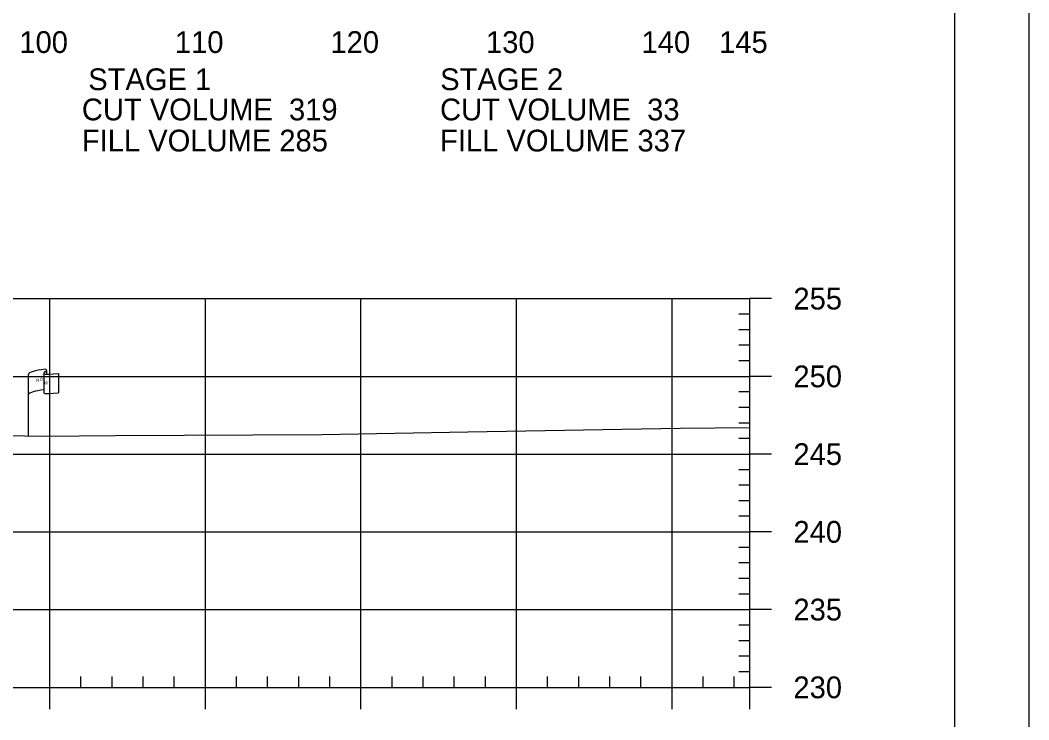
# Model space of a CAD drawing. Extents: x 1365647 to 1367999, y 387113 to 400173.
# Drawn here: x 1365992.2 to 1366057, y 395800.8 to 395845.8 of the extents above; entities that cross this region are included whole.
import ezdxf

# ---------------------------------------------------------------- set-up
doc = ezdxf.new("R2010")
doc.units = 0
for name, color, linetype in [('E_Existing ROW', 7, 'Continuous'), ('R_Axis', 7, 'Continuous'), ('R_Axis Annot', 7, 'Continuous'), ('R_Border', 7, 'Continuous'), ('R_Exist Surface', 7, 'Continuous'), ('R_Grid', 7, 'Continuous'), ('R_No Plot', 7, 'Continuous')]:
    doc.layers.add(name, color=color, linetype=linetype)

msp = doc.modelspace()

# ---------------------------------------------------------------- linework, layer by layer
at = {"layer": 'E_Existing ROW'}
for p, q in [((1365992.715, 395819.076), (1365992.715, 395823.027)), ((1365993.711, 395823.122), (1365993.711, 395823.108)), ((1365993.711, 395823.108), (1365993.711, 395821.881)), ((1365993.878, 395823.278), (1365993.878, 395823.037)), ((1365994.646, 395823.084), (1365994.646, 395821.844))]:
    msp.add_line(p, q, dxfattribs=at)
for centre, radius, start, end in [((1365993.788, 395823.122), 0.078, 88.6458, 274.28284), ((1365993.8, 395823.278), 0.0783, 263.07118, 93.95638), ((1365993.789, 395821.881), 0.0783, 180, 273.95638)]:
    msp.add_arc(centre, radius, start, end, dxfattribs=at)
for centre, major_axis, ratio, start_param, end_param in [((1365994.297, 395823.07), (-1.582, -0.043), 0.19887, 5.030368, 6.283185), ((1365995.004, 395823.186), (-1.227, -0.134), 0.052933, 0.159456, 1.268315), ((1365994.292, 395821.752), (-1.582, -0.043), 0.19887, 5.083035, 6.194897), ((1365995.004, 395821.946), (-1.227, -0.134), 0.052933, 0.159456, 1.268315)]:
    msp.add_ellipse(centre, major_axis=major_axis, ratio=ratio, start_param=start_param, end_param=end_param, dxfattribs=at)
at = {"layer": 'R_Axis'}
for p, q in [((1366039.095, 395802.899), (1366039.095, 395827.899)), ((1366040.495, 395827.899), (1366039.095, 395827.899)), ((1366039.095, 395826.899), (1366038.395, 395826.899)), ((1366039.095, 395825.899), (1366038.395, 395825.899)), ((1366039.095, 395824.899), (1366038.395, 395824.899)), ((1366039.095, 395823.899), (1366038.395, 395823.899)), ((1366040.495, 395822.899), (1366039.095, 395822.899)), ((1366039.095, 395821.899), (1366038.395, 395821.899)), ((1366039.095, 395820.899), (1366038.395, 395820.899)), ((1366039.095, 395819.899), (1366038.395, 395819.899)), ((1366039.095, 395818.899), (1366038.395, 395818.899)), ((1366040.495, 395817.899), (1366039.095, 395817.899)), ((1366039.095, 395816.899), (1366038.395, 395816.899)), ((1366039.095, 395815.899), (1366038.395, 395815.899)), ((1366039.095, 395814.899), (1366038.395, 395814.899)), ((1366039.095, 395813.899), (1366038.395, 395813.899)), ((1366040.495, 395812.899), (1366039.095, 395812.899)), ((1366039.095, 395811.899), (1366038.395, 395811.899)), ((1366039.095, 395810.899), (1366038.395, 395810.899)), ((1366039.095, 395809.899), (1366038.395, 395809.899)), ((1366039.095, 395808.899), (1366038.395, 395808.899)), ((1366040.495, 395807.899), (1366039.095, 395807.899)), ((1366039.095, 395806.899), (1366038.395, 395806.899)), ((1366039.095, 395805.899), (1366038.395, 395805.899)), ((1366039.095, 395804.899), (1366038.395, 395804.899)), ((1365996.095, 395802.899), (1365996.095, 395803.599)), ((1365998.095, 395802.899), (1365998.095, 395803.599)), ((1366000.095, 395802.899), (1366000.095, 395803.599)), ((1366002.095, 395802.899), (1366002.095, 395803.599)), ((1366006.095, 395802.899), (1366006.095, 395803.599)), ((1366008.095, 395802.899), (1366008.095, 395803.599)), ((1366010.095, 395802.899), (1366010.095, 395803.599)), ((1366012.095, 395802.899), (1366012.095, 395803.599)), ((1366016.095, 395802.899), (1366016.095, 395803.599)), ((1366018.095, 395802.899), (1366018.095, 395803.599)), ((1366020.095, 395802.899), (1366020.095, 395803.599)), ((1366022.095, 395802.899), (1366022.095, 395803.599)), ((1366026.095, 395802.899), (1366026.095, 395803.599)), ((1366028.095, 395802.899), (1366028.095, 395803.599)), ((1366030.095, 395802.899), (1366030.095, 395803.599)), ((1366032.095, 395802.899), (1366032.095, 395803.599)), ((1366036.095, 395802.899), (1366036.095, 395803.599)), ((1366038.095, 395802.899), (1366038.095, 395803.599)), ((1366039.095, 395803.899), (1366038.395, 395803.899)), ((1365749.095, 395802.899), (1366039.095, 395802.899)), ((1365994.095, 395801.499), (1365994.095, 395802.899)), ((1366004.095, 395801.499), (1366004.095, 395802.899)), ((1366014.095, 395801.499), (1366014.095, 395802.899)), ((1366024.095, 395801.499), (1366024.095, 395802.899)), ((1366034.095, 395801.499), (1366034.095, 395802.899)), ((1366039.095, 395801.499), (1366039.095, 395802.899)), ((1366040.495, 395802.899), (1366039.095, 395802.899))]:
    msp.add_line(p, q, dxfattribs=at)
at = {"layer": 'R_Border'}
msp.add_line((1366052.275, 395696.899), (1366052.275, 395902.359), dxfattribs=at)
at = {"layer": 'R_Exist Surface'}
msp.add_lwpolyline([(1365933.615, 395815.558), (1365945.398, 395816.026), (1365952.614, 395818.4), (1365955.14, 395819.225), (1365955.666, 395819.295), (1365960.323, 395820.007), (1365962.135, 395819.838), (1365965.49, 395819.485), (1365984.019, 395819.219), (1365993.695, 395819.06), (1365998.298, 395819.088), (1366011.58, 395819.156), (1366020.965, 395819.334), (1366034.622, 395819.569), (1366039.095, 395819.605)], dxfattribs=at)
at = {"layer": 'R_Grid'}
for p, q in [((1365749.095, 395827.899), (1366039.095, 395827.899)), ((1365994.095, 395802.899), (1365994.095, 395827.899)), ((1366004.095, 395802.899), (1366004.095, 395827.899)), ((1366014.095, 395802.899), (1366014.095, 395827.899)), ((1366024.095, 395802.899), (1366024.095, 395827.899)), ((1366034.095, 395802.899), (1366034.095, 395827.899)), ((1366039.095, 395802.899), (1366039.095, 395827.899)), ((1365749.095, 395822.899), (1366039.095, 395822.899)), ((1365749.095, 395817.899), (1366039.095, 395817.899)), ((1365749.095, 395812.899), (1366039.095, 395812.899)), ((1365749.095, 395807.899), (1366039.095, 395807.899)), ((1365749.095, 395802.899), (1366039.095, 395802.899))]:
    msp.add_line(p, q, dxfattribs=at)
at = {"layer": 'R_No Plot'}
msp.add_lwpolyline([(1365723.687, 395906.253), (1366057.027, 395906.253), (1366057.027, 395692.916), (1365723.687, 395692.916)], close=True, dxfattribs=at)

# ---------------------------------------------------------------- texts
at = {"layer": 'E_Existing ROW'}
for s, height, rotation, p in [(' O', 0.2, 9.98841, (1365993.38, 395822.574)), ('DWB 11-9-07', 0.001, 90, (1365993.878, 395823.038)), ('R ', 0.2, 9.98841, (1365993.235, 395822.529)), ('W', 0.2, 351.17882, (1365993.71, 395822.405)), ('DWB 11-9-07', 0.001, 5.07169, (1365994.636, 395821.844)), ('DWB 11-9-07', 0.001, 90, (1365992.715, 395819.077))]:
    msp.add_text(s, height=height, rotation=rotation, dxfattribs=at).set_placement(p)
at = {"layer": 'R_Axis Annot'}
for s, p in [('100', (1365992.133, 395843.699)), ('110', (1366002.133, 395843.699)), ('120', (1366012.133, 395843.699)), ('130', (1366022.133, 395843.699)), ('140', (1366032.133, 395843.699)), ('145', (1366037.121, 395843.699)), ('STAGE 1', (1365996.559, 395841.307)), ('STAGE 2', (1366019.187, 395841.307)), ('CUT VOLUME  319', (1365996.152, 395839.365)), ('CUT VOLUME  33', (1366019.178, 395839.365)), ('FILL VOLUME 285', (1365996.152, 395837.365)), ('FILL VOLUME 337', (1366019.178, 395837.365)), ('255', (1366041.895, 395827.199)), ('250', (1366041.895, 395822.199)), ('245', (1366041.895, 395817.199)), ('240', (1366041.895, 395812.199)), ('235', (1366041.895, 395807.199)), ('230', (1366041.895, 395802.199))]:
    msp.add_text(s, height=1.4, dxfattribs=at).set_placement(p)

doc.saveas('drawing.dxf')
